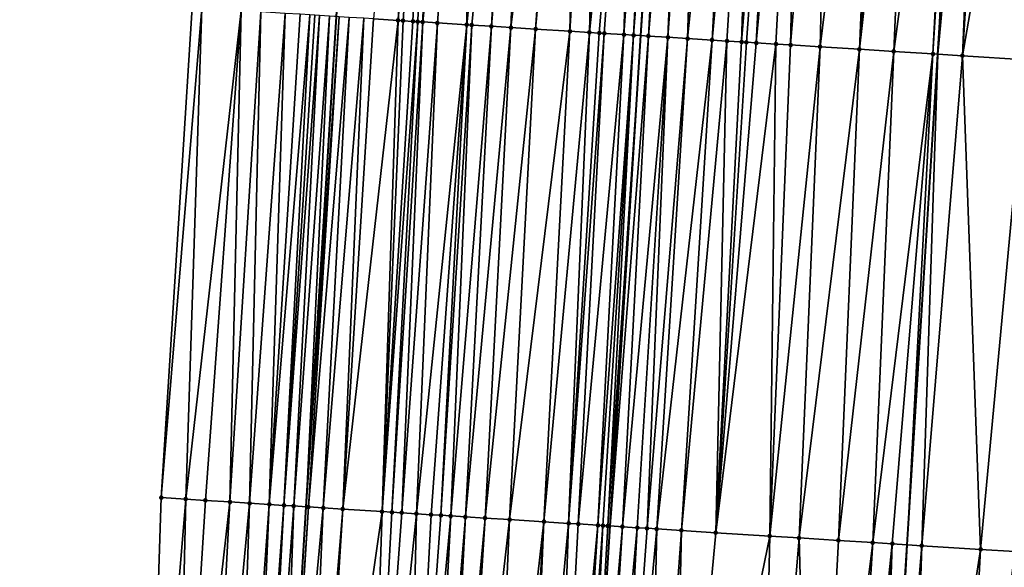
# Model space of a CAD drawing. Header units: feet. Extents: x 2004186 to 2014793, y 836912 to 864902.
# Tile 271 of 656: x 2010684 to 2010724, y 845281 to 845303. Entities that reach past the tile are written whole.
import ezdxf

# ---------------------------------------------------------------- set-up
doc = ezdxf.new("R2010")
doc.units = ezdxf.units.FT
doc.header["$LTSCALE"] = 100
doc.header["$MEASUREMENT"] = 0
for name, color, linetype, lineweight in [('EP_Travel Lane', 5, 'Continuous', 40), ('GPL_Skip Line', 2, 'Continuous', 40), ('Road Shots', 4, 'Continuous', 200), ('Road X-Section', 30, 'Continuous', 13)]:
    doc.layers.add(name, color=color, linetype=linetype, lineweight=lineweight)
doc.layers.add('I-77 SB_MM21-27-Surface-Border', color=7, linetype='Continuous')
doc.layers.add('I-77 SB_MM21-27-Surface-TIN', color=7, linetype='Continuous')

msp = doc.modelspace()

# ---------------------------------------------------------------- linework, layer by layer
at = {"layer": 'EP_Travel Lane'}
msp.add_polyline3d([(2010688.721868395, 845163.5837760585, 420.1983156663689), (2010689.938995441, 845183.5414340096, 420.4285566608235), (2010691.156067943, 845203.498197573, 420.6407721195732), (2010692.373227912, 845223.4563953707, 420.8531145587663), (2010693.590517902, 845243.4167251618, 421.0468504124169), (2010694.807854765, 845263.3778235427, 421.2321663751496), (2010696.025411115, 845283.33947389, 421.4553354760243), (2010697.255773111, 845303.2830267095, 421.6589744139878), (2010698.501887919, 845323.2432744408, 421.886820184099), (2010699.747918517, 845343.2021733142, 422.1327576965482), (2010700.994011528, 845363.1620719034, 422.3334524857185), (2010702.240117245, 845383.1221740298, 422.5148224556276), (2010703.486214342, 845403.0821380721, 422.7108676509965), (2010704.732303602, 845423.0419765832, 422.882726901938), (2010705.978141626, 845443.0012234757, 423.0616602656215), (2010707.213930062, 845462.898351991, 423.2089767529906), (2010708.433583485, 845482.8447857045, 423.331041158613), (2010709.603864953, 845502.7657125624, 423.4429845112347)], dxfattribs=at)
at = {"layer": 'GPL_Skip Line'}
for points in [[(2010700.874572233, 845162.8144267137, 420.4101064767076), (2010702.126642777, 845182.769965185, 420.6362082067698), (2010703.378671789, 845202.7248416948, 420.8486498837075), (2010704.630773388, 845222.6808751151, 421.0531259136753), (2010705.883025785, 845242.6393119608, 421.2546592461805), (2010707.135319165, 845262.5984019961, 421.4004640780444), (2010708.387606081, 845282.5580627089, 421.5839917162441), (2010709.636509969, 845302.509108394, 421.7978473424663), (2010710.882992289, 845322.4694673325, 421.9656822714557), (2010712.129395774, 845342.4285638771, 422.1851182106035), (2010713.375845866, 845362.388406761, 422.3873002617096), (2010714.622298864, 845382.3482961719, 422.5859300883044), (2010715.868755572, 845402.3082449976, 422.7810441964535), (2010717.115184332, 845422.267746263, 422.9829401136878), (2010718.361710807, 845442.2274427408, 423.1604743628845), (2010719.610120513, 845462.1555081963, 423.320929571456), (2010720.8504467, 845482.1082827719, 423.452665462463), (2010722.03700371, 845502.0505677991, 423.5822297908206)], [(2010712.907572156, 845162.0530814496, 420.5808759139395), (2010714.167060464, 845182.0081641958, 420.8089347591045), (2010715.426537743, 845201.9630721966, 420.9959033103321), (2010716.686061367, 845221.918714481, 421.189649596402), (2010717.945758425, 845241.877104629, 421.3686069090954), (2010719.205474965, 845261.8358034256, 421.4966212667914), (2010720.465097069, 845281.7946909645, 421.7053708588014), (2010721.718266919, 845301.754308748, 421.8628080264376), (2010722.964630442, 845321.7147774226, 421.998190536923), (2010724.210918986, 845341.6740452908, 422.1988939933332), (2010725.457265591, 845361.634243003, 422.364738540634), (2010726.703593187, 845381.5941362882, 422.5644940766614), (2010727.949923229, 845401.5540687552, 422.7620795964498), (2010729.196212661, 845421.5133508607, 422.9865330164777), (2010730.442296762, 845441.4733415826, 423.1701646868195), (2010731.66341167, 845461.433952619, 423.3477976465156), (2010732.852232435, 845481.396925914, 423.5040927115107), (2010734.017537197, 845501.3618563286, 423.6647231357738)]]:
    msp.add_polyline3d(points, dxfattribs=at)
at = {"layer": 'I-77 SB_MM21-27-Surface-Border', "color": 3, "linetype": 'ByBlock', "lineweight": -2}
msp.add_polyline3d([(2010684.364728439, 845163.8603183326, 420.0579026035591), (2010685.025423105, 845183.8534304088, 420.2544708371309), (2010687.083227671, 845203.7566149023, 420.4934217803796), (2010687.943531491, 845223.7372291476, 420.7196682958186), (2010688.20515276, 845243.7576328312, 420.9128586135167), (2010689.464856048, 845263.7161216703, 421.0998648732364), (2010690.125708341, 845283.7134168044, 421.2920582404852), (2010691.377490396, 845303.6509596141, 421.5138194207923), (2010692.224658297, 845323.6367865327, 421.7147467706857), (2010693.470940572, 845343.5959540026, 421.9366347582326), (2010694.717274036, 845363.5559412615, 422.1339652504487), (2010695.963619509, 845383.5161208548, 422.3126115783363), (2010697.609173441, 845403.4511477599, 422.5087081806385), (2010699.254701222, 845423.385755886, 422.7114667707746), (2010700.700325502, 845443.3321453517, 422.8873310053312), (2010702.715359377, 845463.1689671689, 423.0533790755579), (2010704.302425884, 845483.090605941, 423.1922684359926), (2010705.464752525, 845503.0045661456, 423.2964426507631)], dxfattribs=at)
at = {"layer": 'I-77 SB_MM21-27-Surface-TIN', "color": 128, "linetype": 'ByBlock', "lineweight": -2}
for points in [[(2010700.608219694, 845323.1115232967, 421.9121490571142), (2010698.763042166, 845303.1887625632, 421.6832653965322), (2010699.761093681, 845303.1263672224, 421.6956540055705)], [(2010701.207052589, 845323.0741178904, 421.9136267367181), (2010700.608219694, 845323.1115232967, 421.9121490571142), (2010699.761093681, 845303.1263672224, 421.6956540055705)], [(2010701.207052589, 845323.0741178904, 421.9136267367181), (2010699.761093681, 845303.1263672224, 421.6956540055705), (2010699.9607049, 845303.1139028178, 421.6957132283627)], [(2010701.207052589, 845323.0741178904, 421.9136267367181), (2010699.9607049, 845303.1139028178, 421.6957132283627), (2010700.35992592, 845303.0889513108, 421.6995752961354)], [(2010701.207052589, 845323.0741178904, 421.9136267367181), (2010700.35992592, 845303.0889513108, 421.6995752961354), (2010700.559537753, 845303.0764967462, 421.6980116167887)], [(2010701.207052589, 845323.0741178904, 421.9136267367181), (2010700.559537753, 845303.0764967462, 421.6980116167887), (2010700.759147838, 845303.0640141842, 421.7010655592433)], [(2010702.803940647, 845322.974375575, 421.9169622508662), (2010701.207052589, 845323.0741178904, 421.9136267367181), (2010700.759147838, 845303.0640141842, 421.7010655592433)], [(2010702.803940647, 845322.974375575, 421.9169622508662), (2010700.759147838, 845303.0640141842, 421.7010655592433), (2010701.357980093, 845303.0265985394, 421.7049428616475)], [(2010702.803940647, 845322.974375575, 421.9169622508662), (2010701.357980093, 845303.0265985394, 421.7049428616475), (2010702.555645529, 845302.9517820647, 421.7102539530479)], [(2010704.600436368, 845322.8621119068, 421.9266769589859), (2010702.803940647, 845322.974375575, 421.9169622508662), (2010702.555645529, 845302.9517820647, 421.7102539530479)], [(2010704.600436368, 845322.8621119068, 421.9266769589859), (2010702.555645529, 845302.9517820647, 421.7102539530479), (2010702.755255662, 845302.939300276, 421.7131803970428)], [(2010704.600436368, 845322.8621119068, 421.9266769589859), (2010702.755255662, 845302.939300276, 421.7131803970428), (2010703.553699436, 845302.8894250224, 421.716325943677)], [(2010705.199268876, 845322.8247003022, 421.9288445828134), (2010704.600436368, 845322.8621119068, 421.9266769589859), (2010703.553699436, 845302.8894250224, 421.716325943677)], [(2010705.199268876, 845322.8247003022, 421.9288445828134), (2010703.553699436, 845302.8894250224, 421.716325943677), (2010704.352141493, 845302.8395222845, 421.7240044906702)], [(2010706.796152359, 845322.7248847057, 421.9403372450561), (2010705.199268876, 845322.8247003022, 421.9288445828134), (2010704.352141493, 845302.8395222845, 421.7240044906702)], [(2010706.796152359, 845322.7248847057, 421.9403372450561), (2010704.352141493, 845302.8395222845, 421.7240044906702), (2010705.350190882, 845302.7770928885, 421.7420098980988)], [(2010707.19537468, 845322.6999540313, 421.9406251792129), (2010706.796152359, 845322.7248847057, 421.9403372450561), (2010705.350190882, 845302.7770928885, 421.7420098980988)], [(2010707.19537468, 845322.6999540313, 421.9406251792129), (2010705.350190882, 845302.7770928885, 421.7420098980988), (2010706.747464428, 845302.6897622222, 421.7555917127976)], [(2010707.99381582, 845322.6500366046, 421.9474432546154), (2010707.19537468, 845322.6999540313, 421.9406251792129), (2010706.747464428, 845302.6897622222, 421.7555917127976)], [(2010707.99381582, 845322.6500366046, 421.9474432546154), (2010706.747464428, 845302.6897622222, 421.7555917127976), (2010707.545904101, 845302.6398213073, 421.7695669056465)], [(2010709.590691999, 845322.550104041, 421.9719558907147), (2010707.99381582, 845322.6500366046, 421.9474432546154), (2010707.545904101, 845302.6398213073, 421.7695669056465)], [(2010709.590691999, 845322.550104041, 421.9719558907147), (2010707.545904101, 845302.6398213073, 421.7695669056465), (2010707.945125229, 845302.6148715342, 421.7731429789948)], [(2010709.590691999, 845322.550104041, 421.9719558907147), (2010707.945125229, 845302.6148715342, 421.7731429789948), (2010708.14473481, 845302.6023808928, 421.7775294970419)], [(2010709.590691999, 845322.550104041, 421.9719558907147), (2010708.14473481, 845302.6023808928, 421.7775294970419), (2010708.943177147, 845302.5524826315, 421.7844697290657)], [(2010710.189531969, 845322.5128119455, 421.9608205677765), (2010709.590691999, 845322.550104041, 421.9719558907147), (2010708.943177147, 845302.5524826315, 421.7844697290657)], [(2010710.38914383, 845322.5003578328, 421.959715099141), (2010710.189531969, 845322.5128119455, 421.9608205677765), (2010708.943177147, 845302.5524826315, 421.7844697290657)], [(2010710.38914383, 845322.5003578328, 421.959715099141), (2010708.943177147, 845302.5524826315, 421.7844697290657), (2010709.342396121, 845302.5274983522, 421.7937370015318)], [(2010710.38914383, 845322.5003578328, 421.959715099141), (2010709.342396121, 845302.5274983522, 421.7937370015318), (2010710.882992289, 845322.4694673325, 421.9656822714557)], [(2010709.342396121, 845302.5274983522, 421.7937370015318), (2010709.636509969, 845302.509108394, 421.7978473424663), (2010710.882992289, 845322.4694673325, 421.9656822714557)], [(2010710.987973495, 845322.4629006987, 421.966950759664), (2010710.882992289, 845322.4694673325, 421.9656822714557), (2010709.636509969, 845302.509108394, 421.7978473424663)], [(2010710.987973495, 845322.4629006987, 421.966950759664), (2010709.636509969, 845302.509108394, 421.7978473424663), (2010709.941226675, 845302.4900554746, 421.8021058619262)], [(2010711.586801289, 845322.4254136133, 421.9775203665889), (2010710.987973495, 845322.4629006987, 421.966950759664), (2010709.941226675, 845302.4900554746, 421.8021058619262)], [(2010711.586801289, 845322.4254136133, 421.9775203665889), (2010709.941226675, 845302.4900554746, 421.8021058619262), (2010710.739669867, 845302.4401709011, 421.8067885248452)], [(2010712.185634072, 845322.3880064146, 421.9791975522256), (2010711.586801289, 845322.4254136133, 421.9775203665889), (2010710.739669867, 845302.4401709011, 421.8067885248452)], [(2010712.185634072, 845322.3880064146, 421.9791975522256), (2010710.739669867, 845302.4401709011, 421.8067885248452), (2010711.538115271, 845302.3903217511, 421.8056287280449)], [(2010713.582915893, 845322.3008082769, 421.9736130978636), (2010712.185634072, 845322.3880064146, 421.9791975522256), (2010711.538115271, 845302.3903217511, 421.8056287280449)], [(2010713.582915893, 845322.3008082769, 421.9736130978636), (2010711.538115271, 845302.3903217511, 421.8056287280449), (2010712.536170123, 845302.3279798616, 421.8092015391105)], [(2010714.381360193, 845322.2509414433, 421.9747995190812), (2010713.582915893, 845322.3008082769, 421.9736130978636), (2010712.536170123, 845302.3279798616, 421.8092015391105)], [(2010714.381360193, 845322.2509414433, 421.9747995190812), (2010712.536170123, 845302.3279798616, 421.8092015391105), (2010713.135002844, 845302.2905716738, 421.8118489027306)], [(2010714.381360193, 845322.2509414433, 421.9747995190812), (2010713.135002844, 845302.2905716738, 421.8118489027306), (2010713.733836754, 845302.2531825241, 421.811356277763)], [(2010715.379413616, 845322.188576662, 421.9797598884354), (2010714.381360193, 845322.2509414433, 421.9747995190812), (2010713.733836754, 845302.2531825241, 421.811356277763)], [(2010715.379413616, 845322.188576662, 421.9797598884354), (2010713.733836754, 845302.2531825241, 421.811356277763), (2010713.933446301, 845302.2406913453, 421.8158314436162)], [(2010715.379413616, 845322.188576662, 421.9797598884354), (2010713.933446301, 845302.2406913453, 421.8158314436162), (2010714.332668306, 845302.2157556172, 421.8170910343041)], [(2010716.177855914, 845322.1386777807, 421.984513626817), (2010715.379413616, 845322.188576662, 421.9797598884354), (2010714.332668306, 845302.2157556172, 421.8170910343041)], [(2010716.177855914, 845322.1386777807, 421.984513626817), (2010714.332668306, 845302.2157556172, 421.8170910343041), (2010715.131109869, 845302.1658449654, 421.8260748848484)], [(2010716.177855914, 845322.1386777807, 421.984513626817), (2010715.131109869, 845302.1658449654, 421.8260748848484), (2010715.729942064, 845302.1284283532, 421.8301117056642)], [(2010717.375522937, 845322.0638867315, 421.9852690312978), (2010716.177855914, 845322.1386777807, 421.984513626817), (2010715.729942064, 845302.1284283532, 421.8301117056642)], [(2010717.375522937, 845322.0638867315, 421.9852690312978), (2010715.729942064, 845302.1284283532, 421.8301117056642), (2010716.927607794, 845302.0536165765, 421.8346480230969)], [(2010719.37163569, 845321.9392517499, 421.9846616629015), (2010717.375522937, 845322.0638867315, 421.9852690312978), (2010716.927607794, 845302.0536165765, 421.8346480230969)], [(2010719.37163569, 845321.9392517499, 421.9846616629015), (2010716.927607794, 845302.0536165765, 421.8346480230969), (2010718.524493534, 845301.9538371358, 421.8457111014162)], [(2010720.170077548, 845321.8893458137, 421.9902007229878), (2010719.37163569, 845321.9392517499, 421.9846616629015), (2010718.524493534, 845301.9538371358, 421.8457111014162)], [(2010720.76890873, 845321.8519129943, 421.9947298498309), (2010720.170077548, 845321.8893458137, 421.9902007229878), (2010718.524493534, 845301.9538371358, 421.8457111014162)], [(2010720.76890873, 845321.8519129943, 421.9947298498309), (2010718.524493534, 845301.9538371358, 421.8457111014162), (2010719.921766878, 845301.8665032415, 421.859825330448)], [(2010722.565406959, 845321.7396894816, 421.9999747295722), (2010720.76890873, 845321.8519129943, 421.9947298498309), (2010719.921766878, 845301.8665032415, 421.859825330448)], [(2010722.565406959, 845321.7396894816, 421.9999747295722), (2010719.921766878, 845301.8665032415, 421.859825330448), (2010721.51865532, 845301.7667670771, 421.8637507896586)], [(2010722.765019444, 845321.7272453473, 421.9977585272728), (2010722.565406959, 845321.7396894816, 421.9999747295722), (2010721.51865532, 845301.7667670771, 421.8637507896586)], [(2010722.765019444, 845321.7272453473, 421.9977585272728), (2010721.51865532, 845301.7667670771, 421.8637507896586), (2010721.718266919, 845301.754308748, 421.8628080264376)], [(2010722.765019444, 845321.7272453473, 421.9977585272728), (2010721.718266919, 845301.754308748, 421.8628080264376), (2010722.964630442, 845321.7147774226, 421.998190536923)], [(2010723.363854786, 845321.689879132, 421.9948737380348), (2010722.964630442, 845321.7147774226, 421.998190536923), (2010721.718266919, 845301.754308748, 421.8628080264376)], [(2010723.563464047, 845321.6773833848, 421.9984027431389), (2010723.363854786, 845321.689879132, 421.9948737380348), (2010721.718266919, 845301.754308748, 421.8628080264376)], [(2010723.563464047, 845321.6773833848, 421.9984027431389), (2010721.718266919, 845301.754308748, 421.8628080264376), (2010722.716324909, 845301.6920171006, 421.8580942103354)], [(2010723.962686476, 845321.6524544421, 421.9984979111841), (2010723.563464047, 845321.6773833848, 421.9984027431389), (2010722.716324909, 845301.6920171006, 421.8580942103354)], [(2010726.158414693, 845321.5154230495, 421.9903621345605), (2010723.962686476, 845321.6524544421, 421.9984979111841), (2010722.716324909, 845301.6920171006, 421.8580942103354)], [(2010726.158414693, 845321.5154230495, 421.9903621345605), (2010722.716324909, 845301.6920171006, 421.8580942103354), (2010725.311278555, 845301.5301048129, 421.8382522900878)], [(2010691.776708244, 845303.6259572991, 421.5260613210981), (2010691.377490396, 845303.6509596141, 421.5138194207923), (2010690.125708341, 845283.7134168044, 421.2920582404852)], [(2010691.776708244, 845303.6259572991, 421.5260613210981), (2010690.125708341, 845283.7134168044, 421.2920582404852), (2010691.123705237, 845283.6501532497, 421.3203915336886)], [(2010693.373584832, 845303.5260312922, 421.5612979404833), (2010691.776708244, 845303.6259572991, 421.5260613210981), (2010691.123705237, 845283.6501532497, 421.3203915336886)], [(2010693.373584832, 845303.5260312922, 421.5612979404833), (2010691.123705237, 845283.6501532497, 421.3203915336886), (2010691.922107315, 845283.5996146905, 421.3358394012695)], [(2010693.373584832, 845303.5260312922, 421.5612979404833), (2010691.922107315, 845283.5996146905, 421.3358394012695), (2010692.92010452, 845283.5363560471, 421.3636822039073)], [(2010694.172022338, 845303.4760556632, 421.5809986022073), (2010693.373584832, 845303.5260312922, 421.5612979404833), (2010692.92010452, 845283.5363560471, 421.3636822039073)], [(2010694.172022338, 845303.4760556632, 421.5809986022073), (2010692.92010452, 845283.5363560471, 421.3636822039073), (2010693.71849931, 845283.4857019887, 421.3906644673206)], [(2010695.17007149, 845303.4136224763, 421.5996292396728), (2010694.172022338, 845303.4760556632, 421.5809986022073), (2010693.71849931, 845283.4857019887, 421.3906644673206)], [(2010695.17007149, 845303.4136224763, 421.5996292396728), (2010693.71849931, 845283.4857019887, 421.3906644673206), (2010694.516890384, 845283.4349890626, 421.4235255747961)], [(2010695.768896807, 845303.3760957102, 421.6218339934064), (2010695.17007149, 845303.4136224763, 421.5996292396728), (2010694.516890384, 845283.4349890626, 421.4235255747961)], [(2010696.168112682, 845303.3510617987, 421.6392871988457), (2010695.768896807, 845303.3760957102, 421.6218339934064), (2010694.516890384, 845283.4349890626, 421.4235255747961)], [(2010696.168112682, 845303.3510617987, 421.6392871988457), (2010694.516890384, 845283.4349890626, 421.4235255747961), (2010695.115687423, 845283.3970135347, 421.4422627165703)], [(2010696.36772151, 845303.3385591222, 421.6456587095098), (2010696.168112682, 845303.3510617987, 421.6392871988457), (2010695.115687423, 845283.3970135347, 421.4422627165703)], [(2010696.567331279, 845303.326071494, 421.6495482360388), (2010696.36772151, 845303.3385591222, 421.6456587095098), (2010695.115687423, 845283.3970135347, 421.4422627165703)], [(2010696.567331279, 845303.326071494, 421.6495482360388), (2010695.115687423, 845283.3970135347, 421.4422627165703), (2010695.514888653, 845283.3717472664, 421.4496859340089)], [(2010696.966552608, 845303.3011249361, 421.6525940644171), (2010696.567331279, 845303.326071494, 421.6495482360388), (2010695.514888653, 845283.3717472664, 421.4496859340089)], [(2010696.966552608, 845303.3011249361, 421.6525940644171), (2010695.514888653, 845283.3717472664, 421.4496859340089), (2010696.025411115, 845283.33947389, 421.4553354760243)], [(2010696.966552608, 845303.3011249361, 421.6525940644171), (2010696.025411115, 845283.33947389, 421.4553354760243), (2010697.255773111, 845303.2830267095, 421.6589744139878)], [(2010697.365771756, 845303.2761434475, 421.6614010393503), (2010697.255773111, 845303.2830267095, 421.6589744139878), (2010696.025411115, 845283.33947389, 421.4553354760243)], [(2010697.365771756, 845303.2761434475, 421.6614010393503), (2010696.025411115, 845283.33947389, 421.4553354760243), (2010696.113693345, 845283.333893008, 421.456312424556)], [(2010697.764989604, 845303.2511411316, 421.6736430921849), (2010697.365771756, 845303.2761434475, 421.6614010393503), (2010696.113693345, 845283.333893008, 421.456312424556)], [(2010697.764989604, 845303.2511411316, 421.6736430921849), (2010696.113693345, 845283.333893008, 421.456312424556), (2010696.712493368, 845283.2959647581, 421.470328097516)], [(2010698.36382104, 845303.2137123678, 421.67968414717), (2010697.764989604, 845303.2511411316, 421.6736430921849), (2010696.712493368, 845283.2959647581, 421.470328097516)], [(2010698.36382104, 845303.2137123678, 421.67968414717), (2010696.712493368, 845283.2959647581, 421.470328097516), (2010697.510896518, 845283.2454431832, 421.4840798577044)], [(2010698.763042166, 845303.1887625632, 421.6832653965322), (2010698.36382104, 845303.2137123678, 421.67968414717), (2010697.510896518, 845283.2454431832, 421.4840798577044)], [(2010699.761093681, 845303.1263672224, 421.6956540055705), (2010698.763042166, 845303.1887625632, 421.6832653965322), (2010697.510896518, 845283.2454431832, 421.4840798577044)], [(2010699.761093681, 845303.1263672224, 421.6956540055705), (2010697.510896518, 845283.2454431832, 421.4840798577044), (2010699.107712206, 845283.1445488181, 421.4967248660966)], [(2010699.9607049, 845303.1139028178, 421.6957132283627), (2010699.761093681, 845303.1263672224, 421.6956540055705), (2010699.107712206, 845283.1445488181, 421.4967248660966)], [(2010700.35992592, 845303.0889513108, 421.6995752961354), (2010699.9607049, 845303.1139028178, 421.6957132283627), (2010699.107712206, 845283.1445488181, 421.4967248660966)], [(2010700.559537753, 845303.0764967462, 421.6980116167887), (2010700.35992592, 845303.0889513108, 421.6995752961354), (2010699.107712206, 845283.1445488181, 421.4967248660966)], [(2010700.559537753, 845303.0764967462, 421.6980116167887), (2010699.107712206, 845283.1445488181, 421.4967248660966), (2010699.50691619, 845283.119326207, 421.4997882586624)], [(2010700.759147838, 845303.0640141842, 421.7010655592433), (2010700.559537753, 845303.0764967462, 421.6980116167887), (2010699.50691619, 845283.119326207, 421.4997882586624)], [(2010700.759147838, 845303.0640141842, 421.7010655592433), (2010699.50691619, 845283.119326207, 421.4997882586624), (2010699.906118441, 845283.0940761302, 421.505594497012)], [(2010701.357980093, 845303.0265985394, 421.7049428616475), (2010700.759147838, 845303.0640141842, 421.7010655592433), (2010699.906118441, 845283.0940761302, 421.505594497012)], [(2010701.357980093, 845303.0265985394, 421.7049428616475), (2010699.906118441, 845283.0940761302, 421.505594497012), (2010700.504924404, 845283.0562420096, 421.5102099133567)], [(2010702.555645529, 845302.9517820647, 421.7102539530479), (2010701.357980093, 845303.0265985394, 421.7049428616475), (2010700.504924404, 845283.0562420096, 421.5102099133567)], [(2010702.555645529, 845302.9517820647, 421.7102539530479), (2010700.504924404, 845283.0562420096, 421.5102099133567), (2010701.103730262, 845283.0184062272, 421.5149912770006)], [(2010702.555645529, 845302.9517820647, 421.7102539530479), (2010701.103730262, 845283.0184062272, 421.5149912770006), (2010701.502933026, 845282.9931642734, 421.5199863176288)], [(2010702.755255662, 845302.939300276, 421.7131803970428), (2010702.555645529, 845302.9517820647, 421.7102539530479), (2010701.502933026, 845282.9931642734, 421.5199863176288)], [(2010702.755255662, 845302.939300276, 421.7131803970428), (2010701.502933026, 845282.9931642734, 421.5199863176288), (2010701.902137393, 845282.9679477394, 421.5224428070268)], [(2010703.553699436, 845302.8894250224, 421.716325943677), (2010702.755255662, 845302.939300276, 421.7131803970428), (2010701.902137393, 845282.9679477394, 421.5224428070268)], [(2010703.553699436, 845302.8894250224, 421.716325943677), (2010701.902137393, 845282.9679477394, 421.5224428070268), (2010702.500942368, 845282.9300979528, 421.5286227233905)], [(2010704.352141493, 845302.8395222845, 421.7240044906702), (2010703.553699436, 845302.8894250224, 421.716325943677), (2010702.500942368, 845282.9300979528, 421.5286227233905)], [(2010704.352141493, 845302.8395222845, 421.7240044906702), (2010702.500942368, 845282.9300979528, 421.5286227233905), (2010703.299349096, 845282.8796330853, 421.5367113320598)], [(2010705.350190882, 845302.7770928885, 421.7420098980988), (2010704.352141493, 845302.8395222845, 421.7240044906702), (2010703.299349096, 845282.8796330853, 421.5367113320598)], [(2010705.350190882, 845302.7770928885, 421.7420098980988), (2010703.299349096, 845282.8796330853, 421.5367113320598), (2010704.297354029, 845282.8164969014, 421.5523246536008)], [(2010706.747464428, 845302.6897622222, 421.7555917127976), (2010705.350190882, 845302.7770928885, 421.7420098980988), (2010704.297354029, 845282.8164969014, 421.5523246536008)], [(2010706.747464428, 845302.6897622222, 421.7555917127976), (2010704.297354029, 845282.8164969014, 421.5523246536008), (2010705.694564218, 845282.7281582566, 421.5689890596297)], [(2010707.545904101, 845302.6398213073, 421.7695669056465), (2010706.747464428, 845302.6897622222, 421.7555917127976), (2010705.694564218, 845282.7281582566, 421.5689890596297)], [(2010707.545904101, 845302.6398213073, 421.7695669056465), (2010705.694564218, 845282.7281582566, 421.5689890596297), (2010706.692567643, 845282.66499817, 421.5869894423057)], [(2010707.945125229, 845302.6148715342, 421.7731429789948), (2010707.545904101, 845302.6398213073, 421.7695669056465), (2010706.692567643, 845282.66499817, 421.5869894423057)], [(2010708.14473481, 845302.6023808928, 421.7775294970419), (2010707.945125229, 845302.6148715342, 421.7731429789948), (2010706.692567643, 845282.66499817, 421.5869894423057)], [(2010708.14473481, 845302.6023808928, 421.7775294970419), (2010706.692567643, 845282.66499817, 421.5869894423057), (2010707.091772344, 845282.6397869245, 421.5889177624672)], [(2010708.943177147, 845302.5524826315, 421.7844697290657), (2010708.14473481, 845302.6023808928, 421.7775294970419), (2010707.091772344, 845282.6397869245, 421.5889177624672)], [(2010708.943177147, 845302.5524826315, 421.7844697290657), (2010707.091772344, 845282.6397869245, 421.5889177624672), (2010707.890188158, 845282.5894660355, 421.5826279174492)], [(2010709.342396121, 845302.5274983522, 421.7937370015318), (2010708.943177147, 845302.5524826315, 421.7844697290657), (2010707.890188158, 845282.5894660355, 421.5826279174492)], [(2010709.342396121, 845302.5274983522, 421.7937370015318), (2010707.890188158, 845282.5894660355, 421.5826279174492), (2010708.089792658, 845282.5768944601, 421.5801919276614)], [(2010709.342396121, 845302.5274983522, 421.7937370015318), (2010708.089792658, 845282.5768944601, 421.5801919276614), (2010708.289395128, 845282.5642907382, 421.5809662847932)], [(2010709.342396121, 845302.5274983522, 421.7937370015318), (2010708.289395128, 845282.5642907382, 421.5809662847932), (2010709.636509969, 845302.509108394, 421.7978473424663)], [(2010708.289395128, 845282.5642907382, 421.5809662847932), (2010708.387606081, 845282.5580627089, 421.5839917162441), (2010709.636509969, 845302.509108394, 421.7978473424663)], [(2010709.941226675, 845302.4900554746, 421.8021058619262), (2010709.636509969, 845302.509108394, 421.7978473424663), (2010708.387606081, 845282.5580627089, 421.5839917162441)], [(2010709.941226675, 845302.4900554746, 421.8021058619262), (2010708.387606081, 845282.5580627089, 421.5839917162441), (2010708.888192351, 845282.5263181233, 421.5994124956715)], [(2010710.739669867, 845302.4401709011, 421.8067885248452), (2010709.941226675, 845302.4900554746, 421.8021058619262), (2010708.888192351, 845282.5263181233, 421.5994124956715)], [(2010710.739669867, 845302.4401709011, 421.8067885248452), (2010708.888192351, 845282.5263181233, 421.5994124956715), (2010709.486993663, 845282.4884102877, 421.6113895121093)], [(2010710.739669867, 845302.4401709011, 421.8067885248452), (2010709.486993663, 845282.4884102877, 421.6113895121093), (2010709.886197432, 845282.4631842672, 421.6147933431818)], [(2010711.538115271, 845302.3903217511, 421.8056287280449), (2010710.739669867, 845302.4401709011, 421.8067885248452), (2010709.886197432, 845282.4631842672, 421.6147933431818)], [(2010711.538115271, 845302.3903217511, 421.8056287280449), (2010709.886197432, 845282.4631842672, 421.6147933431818), (2010710.285401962, 845282.4379703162, 421.6169918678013)], [(2010712.536170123, 845302.3279798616, 421.8092015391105), (2010711.538115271, 845302.3903217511, 421.8056287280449), (2010710.285401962, 845282.4379703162, 421.6169918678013)], [(2010712.536170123, 845302.3279798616, 421.8092015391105), (2010710.285401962, 845282.4379703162, 421.6169918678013), (2010711.28341257, 845282.37492406, 421.6236245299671)], [(2010713.135002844, 845302.2905716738, 421.8118489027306), (2010712.536170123, 845302.3279798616, 421.8092015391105), (2010711.28341257, 845282.37492406, 421.6236245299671)], [(2010713.135002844, 845302.2905716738, 421.8118489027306), (2010711.28341257, 845282.37492406, 421.6236245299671), (2010712.680624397, 845282.2866113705, 421.6376968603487)], [(2010713.733836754, 845302.2531825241, 421.811356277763), (2010713.135002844, 845302.2905716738, 421.8118489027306), (2010712.680624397, 845282.2866113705, 421.6376968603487)], [(2010713.933446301, 845302.2406913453, 421.8158314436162), (2010713.733836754, 845302.2531825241, 421.811356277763), (2010712.680624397, 845282.2866113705, 421.6376968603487)], [(2010714.332668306, 845302.2157556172, 421.8170910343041), (2010713.933446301, 845302.2406913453, 421.8158314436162), (2010712.680624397, 845282.2866113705, 421.6376968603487)], [(2010715.131109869, 845302.1658449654, 421.8260748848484), (2010714.332668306, 845302.2157556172, 421.8170910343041), (2010712.680624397, 845282.2866113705, 421.6376968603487)], [(2010715.131109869, 845302.1658449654, 421.8260748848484), (2010712.680624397, 845282.2866113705, 421.6376968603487), (2010714.87624441, 845282.1478569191, 421.6575504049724)], [(2010715.729942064, 845302.1284283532, 421.8301117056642), (2010715.131109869, 845302.1658449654, 421.8260748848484), (2010714.87624441, 845282.1478569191, 421.6575504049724)], [(2010716.927607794, 845302.0536165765, 421.8346480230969), (2010715.729942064, 845302.1284283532, 421.8301117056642), (2010714.87624441, 845282.1478569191, 421.6575504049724)], [(2010716.927607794, 845302.0536165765, 421.8346480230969), (2010714.87624441, 845282.1478569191, 421.6575504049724), (2010716.073855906, 845282.0721818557, 421.6674625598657)], [(2010718.524493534, 845301.9538371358, 421.8457111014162), (2010716.927607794, 845302.0536165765, 421.8346480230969), (2010716.073855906, 845282.0721818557, 421.6674625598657)], [(2010718.524493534, 845301.9538371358, 421.8457111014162), (2010716.073855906, 845282.0721818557, 421.6674625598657), (2010717.670667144, 845281.9712169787, 421.6871492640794)], [(2010719.921766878, 845301.8665032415, 421.859825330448), (2010718.524493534, 845301.9538371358, 421.8457111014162), (2010717.670667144, 845281.9712169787, 421.6871492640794)], [(2010719.921766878, 845301.8665032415, 421.859825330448), (2010717.670667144, 845281.9712169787, 421.6871492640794), (2010719.067876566, 845281.882866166, 421.7050287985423)], [(2010721.51865532, 845301.7667670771, 421.8637507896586), (2010719.921766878, 845301.8665032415, 421.859825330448), (2010719.067876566, 845281.882866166, 421.7050287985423)], [(2010721.51865532, 845301.7667670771, 421.8637507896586), (2010719.067876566, 845281.882866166, 421.7050287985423), (2010719.866285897, 845281.8324425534, 421.7089974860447)], [(2010721.51865532, 845301.7667670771, 421.8637507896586), (2010719.866285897, 845281.8324425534, 421.7089974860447), (2010720.465097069, 845281.7946909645, 421.7053708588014)], [(2010721.51865532, 845301.7667670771, 421.8637507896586), (2010720.465097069, 845281.7946909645, 421.7053708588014), (2010721.718266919, 845301.754308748, 421.8628080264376)], [(2010721.06390824, 845281.7569393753, 421.7017442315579), (2010721.718266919, 845301.754308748, 421.8628080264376), (2010720.465097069, 845281.7946909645, 421.7053708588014)], [(2010722.716324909, 845301.6920171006, 421.8580942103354), (2010721.718266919, 845301.754308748, 421.8628080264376), (2010721.06390824, 845281.7569393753, 421.7017442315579)], [(2010722.716324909, 845301.6920171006, 421.8580942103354), (2010721.06390824, 845281.7569393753, 421.7017442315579), (2010723.459161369, 845281.6060668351, 421.6738741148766)], [(2010725.311278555, 845301.5301048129, 421.8382522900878), (2010722.716324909, 845301.6920171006, 421.8580942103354), (2010723.459161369, 845281.6060668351, 421.6738741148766)], [(2010725.311278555, 845301.5301048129, 421.8382522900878), (2010723.459161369, 845281.6060668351, 421.6738741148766), (2010724.856388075, 845281.5179899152, 421.6644012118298)], [(2010691.123705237, 845283.6501532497, 421.3203915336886), (2010690.125708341, 845283.7134168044, 421.2920582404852), (2010689.464856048, 845263.7161216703, 421.0998648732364)], [(2010691.123705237, 845283.6501532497, 421.3203915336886), (2010689.464856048, 845263.7161216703, 421.0998648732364), (2010690.662461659, 845263.6403533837, 421.1221532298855)], [(2010691.922107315, 845283.5996146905, 421.3358394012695), (2010691.123705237, 845283.6501532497, 421.3203915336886), (2010690.662461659, 845263.6403533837, 421.1221532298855)], [(2010692.92010452, 845283.5363560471, 421.3636822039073), (2010691.922107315, 845283.5996146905, 421.3358394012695), (2010690.662461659, 845263.6403533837, 421.1221532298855)], [(2010692.92010452, 845283.5363560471, 421.3636822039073), (2010690.662461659, 845263.6403533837, 421.1221532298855), (2010691.860062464, 845263.5645089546, 421.1539068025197)], [(2010693.71849931, 845283.4857019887, 421.3906644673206), (2010692.92010452, 845283.5363560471, 421.3636822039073), (2010691.860062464, 845263.5645089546, 421.1539068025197)], [(2010693.71849931, 845283.4857019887, 421.3906644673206), (2010691.860062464, 845263.5645089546, 421.1539068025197), (2010693.057661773, 845263.4886408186, 421.1886073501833)], [(2010694.516890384, 845283.4349890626, 421.4235255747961), (2010693.71849931, 845283.4857019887, 421.3906644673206), (2010693.057661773, 845263.4886408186, 421.1886073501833)], [(2010694.516890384, 845283.4349890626, 421.4235255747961), (2010693.057661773, 845263.4886408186, 421.1886073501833), (2010693.656458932, 845263.4506672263, 421.21087085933)], [(2010695.115687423, 845283.3970135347, 421.4422627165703), (2010694.516890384, 845283.4349890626, 421.4235255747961), (2010693.656458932, 845263.4506672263, 421.21087085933)], [(2010695.115687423, 845283.3970135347, 421.4422627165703), (2010693.656458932, 845263.4506672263, 421.21087085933), (2010694.055660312, 845263.4254033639, 421.2192658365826)], [(2010695.514888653, 845283.3717472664, 421.4496859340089), (2010695.115687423, 845283.3970135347, 421.4422627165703), (2010694.055660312, 845263.4254033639, 421.2192658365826)], [(2010695.514888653, 845283.3717472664, 421.4496859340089), (2010694.055660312, 845263.4254033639, 421.2192658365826), (2010694.807854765, 845263.3778235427, 421.2321663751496)], [(2010695.514888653, 845283.3717472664, 421.4496859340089), (2010694.807854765, 845263.3778235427, 421.2321663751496), (2010696.025411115, 845283.33947389, 421.4553354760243)], [(2010696.113693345, 845283.333893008, 421.456312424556), (2010696.025411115, 845283.33947389, 421.4553354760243), (2010694.807854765, 845263.3778235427, 421.2321663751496)], [(2010696.113693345, 845283.333893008, 421.456312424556), (2010694.807854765, 845263.3778235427, 421.2321663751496), (2010694.854064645, 845263.3749005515, 421.2329588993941)], [(2010696.712493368, 845283.2959647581, 421.470328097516), (2010696.113693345, 845283.333893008, 421.456312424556), (2010694.854064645, 845263.3749005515, 421.2329588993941)], [(2010696.712493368, 845283.2959647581, 421.470328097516), (2010694.854064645, 845263.3749005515, 421.2329588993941), (2010695.852065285, 845263.3116963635, 421.2594819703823)], [(2010697.510896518, 845283.2454431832, 421.4840798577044), (2010696.712493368, 845283.2959647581, 421.470328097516), (2010695.852065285, 845263.3116963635, 421.2594819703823)], [(2010697.510896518, 845283.2454431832, 421.4840798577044), (2010695.852065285, 845263.3116963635, 421.2594819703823), (2010696.251266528, 845263.286430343, 421.2681451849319)], [(2010699.107712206, 845283.1445488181, 421.4967248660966), (2010697.510896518, 845283.2454431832, 421.4840798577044), (2010696.251266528, 845263.286430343, 421.2681451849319)], [(2010699.107712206, 845283.1445488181, 421.4967248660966), (2010696.251266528, 845263.286430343, 421.2681451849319), (2010698.446885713, 845263.1476628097, 421.2914805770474)], [(2010699.50691619, 845283.119326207, 421.4997882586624), (2010699.107712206, 845283.1445488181, 421.4967248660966), (2010698.446885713, 845263.1476628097, 421.2914805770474)], [(2010699.906118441, 845283.0940761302, 421.505594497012), (2010699.50691619, 845283.119326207, 421.4997882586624), (2010698.446885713, 845263.1476628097, 421.2914805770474)], [(2010700.504924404, 845283.0562420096, 421.5102099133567), (2010699.906118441, 845283.0940761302, 421.505594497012), (2010698.446885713, 845263.1476628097, 421.2914805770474)], [(2010700.504924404, 845283.0562420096, 421.5102099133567), (2010698.446885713, 845263.1476628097, 421.2914805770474), (2010700.043699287, 845263.0467349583, 421.3091987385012)], [(2010701.103730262, 845283.0184062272, 421.5149912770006), (2010700.504924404, 845283.0562420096, 421.5102099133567), (2010700.043699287, 845263.0467349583, 421.3091987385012)], [(2010701.502933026, 845282.9931642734, 421.5199863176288), (2010701.103730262, 845283.0184062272, 421.5149912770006), (2010700.043699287, 845263.0467349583, 421.3091987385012)], [(2010701.902137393, 845282.9679477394, 421.5224428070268), (2010701.502933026, 845282.9931642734, 421.5199863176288), (2010700.043699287, 845263.0467349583, 421.3091987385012)], [(2010701.902137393, 845282.9679477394, 421.5224428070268), (2010700.043699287, 845263.0467349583, 421.3091987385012), (2010700.842106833, 845262.9962830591, 421.316562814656)], [(2010702.500942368, 845282.9300979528, 421.5286227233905), (2010701.902137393, 845282.9679477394, 421.5224428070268), (2010700.842106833, 845262.9962830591, 421.316562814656)], [(2010702.500942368, 845282.9300979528, 421.5286227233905), (2010700.842106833, 845262.9962830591, 421.316562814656), (2010701.440911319, 845262.9584255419, 421.3243971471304)], [(2010703.299349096, 845282.8796330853, 421.5367113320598), (2010702.500942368, 845282.9300979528, 421.5286227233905), (2010701.440911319, 845262.9584255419, 421.3243971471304)], [(2010703.299349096, 845282.8796330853, 421.5367113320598), (2010701.440911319, 845262.9584255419, 421.3243971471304), (2010702.039716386, 845262.9205772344, 421.3310866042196)], [(2010704.297354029, 845282.8164969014, 421.5523246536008), (2010703.299349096, 845282.8796330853, 421.5367113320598), (2010702.039716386, 845262.9205772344, 421.3310866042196)], [(2010704.297354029, 845282.8164969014, 421.5523246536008), (2010702.039716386, 845262.9205772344, 421.3310866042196), (2010703.436924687, 845262.8322087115, 421.3536324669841)], [(2010705.694564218, 845282.7281582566, 421.5689890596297), (2010704.297354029, 845282.8164969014, 421.5523246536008), (2010703.436924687, 845262.8322087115, 421.3536324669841)], [(2010705.694564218, 845282.7281582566, 421.5689890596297), (2010703.436924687, 845262.8322087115, 421.3536324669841), (2010704.434932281, 845262.7691147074, 421.3664587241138)], [(2010705.694564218, 845282.7281582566, 421.5689890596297), (2010704.434932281, 845262.7691147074, 421.3664587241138), (2010704.83413609, 845262.7438893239, 421.3700703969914)], [(2010706.692567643, 845282.66499817, 421.5869894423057), (2010705.694564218, 845282.7281582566, 421.5689890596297), (2010704.83413609, 845262.7438893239, 421.3700703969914)], [(2010706.692567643, 845282.66499817, 421.5869894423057), (2010704.83413609, 845262.7438893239, 421.3700703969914), (2010706.03174386, 845262.6681552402, 421.3881070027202)], [(2010707.091772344, 845282.6397869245, 421.5889177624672), (2010706.692567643, 845282.66499817, 421.5869894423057), (2010706.03174386, 845262.6681552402, 421.3881070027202)], [(2010707.890188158, 845282.5894660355, 421.5826279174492), (2010707.091772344, 845282.6397869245, 421.5889177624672), (2010706.03174386, 845262.6681552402, 421.3881070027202)], [(2010707.890188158, 845282.5894660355, 421.5826279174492), (2010706.03174386, 845262.6681552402, 421.3881070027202), (2010706.630550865, 845262.6303376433, 421.3909788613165)], [(2010708.089792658, 845282.5768944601, 421.5801919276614), (2010707.890188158, 845282.5894660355, 421.5826279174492), (2010706.630550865, 845262.6303376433, 421.3909788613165)], [(2010708.089792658, 845282.5768944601, 421.5801919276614), (2010706.630550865, 845262.6303376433, 421.3909788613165), (2010707.135319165, 845262.5984019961, 421.4004640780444)], [(2010708.289395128, 845282.5642907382, 421.5809662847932), (2010708.089792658, 845282.5768944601, 421.5801919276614), (2010707.135319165, 845262.5984019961, 421.4004640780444)], [(2010708.289395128, 845282.5642907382, 421.5809662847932), (2010707.135319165, 845262.5984019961, 421.4004640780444), (2010708.387606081, 845282.5580627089, 421.5839917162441)], [(2010708.888192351, 845282.5263181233, 421.5994124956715), (2010708.387606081, 845282.5580627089, 421.5839917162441), (2010707.135319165, 845262.5984019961, 421.4004640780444)], [(2010708.888192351, 845282.5263181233, 421.5994124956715), (2010707.135319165, 845262.5984019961, 421.4004640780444), (2010707.628555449, 845262.5671959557, 421.4097325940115)], [(2010709.486993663, 845282.4884102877, 421.6113895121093), (2010708.888192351, 845282.5263181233, 421.5994124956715), (2010707.628555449, 845262.5671959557, 421.4097325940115)], [(2010709.486993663, 845282.4884102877, 421.6113895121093), (2010707.628555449, 845262.5671959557, 421.4097325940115), (2010708.426961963, 845262.5167277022, 421.4191296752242)], [(2010709.886197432, 845282.4631842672, 421.6147933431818), (2010709.486993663, 845282.4884102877, 421.6113895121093), (2010708.426961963, 845262.5167277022, 421.4191296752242)], [(2010710.285401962, 845282.4379703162, 421.6169918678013), (2010709.886197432, 845282.4631842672, 421.6147933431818), (2010708.426961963, 845262.5167277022, 421.4191296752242)], [(2010710.285401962, 845282.4379703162, 421.6169918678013), (2010708.426961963, 845262.5167277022, 421.4191296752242), (2010709.824179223, 845262.4285011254, 421.4240303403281)], [(2010711.28341257, 845282.37492406, 421.6236245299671), (2010710.285401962, 845282.4379703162, 421.6169918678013), (2010709.824179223, 845262.4285011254, 421.4240303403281)], [(2010711.28341257, 845282.37492406, 421.6236245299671), (2010709.824179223, 845262.4285011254, 421.4240303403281), (2010710.822189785, 845262.3654541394, 421.431011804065)], [(2010712.680624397, 845282.2866113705, 421.6376968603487), (2010711.28341257, 845282.37492406, 421.6236245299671), (2010710.822189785, 845262.3654541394, 421.431011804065)], [(2010714.87624441, 845282.1478569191, 421.6575504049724), (2010712.680624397, 845282.2866113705, 421.6376968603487), (2010710.822189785, 845262.3654541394, 421.431011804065)], [(2010714.87624441, 845282.1478569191, 421.6575504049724), (2010710.822189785, 845262.3654541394, 421.431011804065), (2010714.415022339, 845262.1383983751, 421.4669120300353)], [(2010716.073855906, 845282.0721818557, 421.6674625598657), (2010714.87624441, 845282.1478569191, 421.6575504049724), (2010714.415022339, 845262.1383983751, 421.4669120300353)], [(2010716.073855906, 845282.0721818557, 421.6674625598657), (2010714.415022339, 845262.1383983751, 421.4669120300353), (2010716.610643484, 845261.9996618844, 421.4863885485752)], [(2010717.670667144, 845281.9712169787, 421.6871492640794), (2010716.073855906, 845282.0721818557, 421.6674625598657), (2010716.610643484, 845261.9996618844, 421.4863885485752)], [(2010719.067876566, 845281.882866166, 421.7050287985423), (2010717.670667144, 845281.9712169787, 421.6871492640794), (2010716.610643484, 845261.9996618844, 421.4863885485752)], [(2010719.067876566, 845281.882866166, 421.7050287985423), (2010716.610643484, 845261.9996618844, 421.4863885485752), (2010717.808253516, 845261.923963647, 421.499969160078)], [(2010719.866285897, 845281.8324425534, 421.7089974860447), (2010719.067876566, 845281.882866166, 421.7050287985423), (2010717.808253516, 845261.923963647, 421.499969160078)], [(2010719.866285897, 845281.8324425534, 421.7089974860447), (2010717.808253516, 845261.923963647, 421.499969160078), (2010718.606664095, 845261.8735597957, 421.5013604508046)], [(2010719.866285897, 845281.8324425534, 421.7089974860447), (2010718.606664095, 845261.8735597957, 421.5013604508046), (2010719.205474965, 845261.8358034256, 421.4966212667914)], [(2010719.866285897, 845281.8324425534, 421.7089974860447), (2010719.205474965, 845261.8358034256, 421.4966212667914), (2010720.465097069, 845281.7946909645, 421.7053708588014)], [(2010719.405078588, 845261.823217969, 421.495041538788), (2010720.465097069, 845281.7946909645, 421.7053708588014), (2010719.205474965, 845261.8358034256, 421.4966212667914)], [(2010721.06390824, 845281.7569393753, 421.7017442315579), (2010720.465097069, 845281.7946909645, 421.7053708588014), (2010719.405078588, 845261.823217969, 421.495041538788)], [(2010721.06390824, 845281.7569393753, 421.7017442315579), (2010719.405078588, 845261.823217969, 421.495041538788), (2010720.403098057, 845261.7603121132, 421.4844791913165)], [(2010723.459161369, 845281.6060668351, 421.6738741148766), (2010721.06390824, 845281.7569393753, 421.7017442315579), (2010720.403098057, 845261.7603121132, 421.4844791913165)], [(2010723.459161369, 845281.6060668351, 421.6738741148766), (2010720.403098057, 845261.7603121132, 421.4844791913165), (2010722.399138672, 845261.6345269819, 421.4600504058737)], [(2010724.856388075, 845281.5179899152, 421.6644012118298), (2010723.459161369, 845281.6060668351, 421.6738741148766), (2010722.399138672, 845261.6345269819, 421.4600504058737)], [(2010724.856388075, 845281.5179899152, 421.6644012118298), (2010722.399138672, 845261.6345269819, 421.4600504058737), (2010724.195570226, 845261.5212411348, 421.4479133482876)], [(2010725.854404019, 845281.4550282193, 421.6625892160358), (2010724.856388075, 845281.5179899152, 421.6644012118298), (2010724.195570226, 845261.5212411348, 421.4479133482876)], [(2010725.854404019, 845281.4550282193, 421.6625892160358), (2010724.195570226, 845261.5212411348, 421.4479133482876), (2010725.592795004, 845261.4331336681, 421.4380075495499)]]:
    msp.add_3dface(points, dxfattribs=at)
at = {"layer": 'Road Shots', "lineweight": 100}
for p in [(2010699.761093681, 845303.1263672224, 421.6956540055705), (2010699.9607049, 845303.1139028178, 421.6957132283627), (2010700.35992592, 845303.0889513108, 421.6995752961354), (2010700.559537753, 845303.0764967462, 421.6980116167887), (2010700.759147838, 845303.0640141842, 421.7010655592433), (2010701.357980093, 845303.0265985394, 421.7049428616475), (2010702.555645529, 845302.9517820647, 421.7102539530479), (2010702.755255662, 845302.939300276, 421.7131803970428), (2010703.553699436, 845302.8894250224, 421.716325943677), (2010704.352141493, 845302.8395222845, 421.7240044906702), (2010705.350190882, 845302.7770928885, 421.7420098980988), (2010706.747464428, 845302.6897622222, 421.7555917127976), (2010707.545904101, 845302.6398213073, 421.7695669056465), (2010707.945125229, 845302.6148715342, 421.7731429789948), (2010708.14473481, 845302.6023808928, 421.7775294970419), (2010708.943177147, 845302.5524826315, 421.7844697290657), (2010709.342396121, 845302.5274983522, 421.7937370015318), (2010709.941226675, 845302.4900554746, 421.8021058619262), (2010710.739669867, 845302.4401709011, 421.8067885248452), (2010711.538115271, 845302.3903217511, 421.8056287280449), (2010712.536170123, 845302.3279798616, 421.8092015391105), (2010713.135002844, 845302.2905716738, 421.8118489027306), (2010713.733836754, 845302.2531825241, 421.811356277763), (2010713.933446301, 845302.2406913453, 421.8158314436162), (2010714.332668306, 845302.2157556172, 421.8170910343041), (2010715.131109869, 845302.1658449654, 421.8260748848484), (2010715.729942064, 845302.1284283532, 421.8301117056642), (2010716.927607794, 845302.0536165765, 421.8346480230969), (2010718.524493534, 845301.9538371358, 421.8457111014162), (2010719.921766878, 845301.8665032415, 421.859825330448), (2010721.51865532, 845301.7667670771, 421.8637507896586), (2010722.716324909, 845301.6920171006, 421.8580942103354), (2010690.125708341, 845283.7134168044, 421.2920582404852), (2010691.123705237, 845283.6501532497, 421.3203915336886), (2010691.922107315, 845283.5996146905, 421.3358394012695), (2010692.92010452, 845283.5363560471, 421.3636822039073), (2010693.71849931, 845283.4857019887, 421.3906644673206), (2010694.516890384, 845283.4349890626, 421.4235255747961), (2010695.115687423, 845283.3970135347, 421.4422627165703), (2010695.514888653, 845283.3717472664, 421.4496859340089), (2010696.113693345, 845283.333893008, 421.456312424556), (2010696.712493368, 845283.2959647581, 421.470328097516), (2010697.510896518, 845283.2454431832, 421.4840798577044), (2010699.107712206, 845283.1445488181, 421.4967248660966), (2010699.50691619, 845283.119326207, 421.4997882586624), (2010699.906118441, 845283.0940761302, 421.505594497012), (2010700.504924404, 845283.0562420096, 421.5102099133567), (2010701.103730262, 845283.0184062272, 421.5149912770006), (2010701.502933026, 845282.9931642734, 421.5199863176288), (2010701.902137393, 845282.9679477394, 421.5224428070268), (2010702.500942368, 845282.9300979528, 421.5286227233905), (2010703.299349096, 845282.8796330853, 421.5367113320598), (2010704.297354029, 845282.8164969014, 421.5523246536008), (2010705.694564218, 845282.7281582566, 421.5689890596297), (2010706.692567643, 845282.66499817, 421.5869894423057), (2010707.091772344, 845282.6397869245, 421.5889177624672), (2010707.890188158, 845282.5894660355, 421.5826279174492), (2010708.089792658, 845282.5768944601, 421.5801919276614), (2010708.289395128, 845282.5642907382, 421.5809662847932), (2010708.888192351, 845282.5263181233, 421.5994124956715), (2010709.486993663, 845282.4884102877, 421.6113895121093), (2010709.886197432, 845282.4631842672, 421.6147933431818), (2010710.285401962, 845282.4379703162, 421.6169918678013), (2010711.28341257, 845282.37492406, 421.6236245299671), (2010712.680624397, 845282.2866113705, 421.6376968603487), (2010714.87624441, 845282.1478569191, 421.6575504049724), (2010716.073855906, 845282.0721818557, 421.6674625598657), (2010717.670667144, 845281.9712169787, 421.6871492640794), (2010719.067876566, 845281.882866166, 421.7050287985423), (2010719.866285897, 845281.8324425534, 421.7089974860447), (2010721.06390824, 845281.7569393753, 421.7017442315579), (2010723.459161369, 845281.6060668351, 421.6738741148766)]:
    msp.add_point(p, dxfattribs=at)
at = {"layer": 'Road X-Section', "extrusion": (0.06231907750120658, 0.9980377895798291, 0.006074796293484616), "elevation": 968951.9797229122, "flags": 128}
msp.add_lwpolyline([(-1954103.490801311, -5464.772910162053), (-1954103.890801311, -5464.760668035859), (-1954105.490801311, -5464.725430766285), (-1954106.290801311, -5464.705729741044), (-1954107.290801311, -5464.687098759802), (-1954107.890801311, -5464.664893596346), (-1954108.290801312, -5464.647440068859), (-1954108.490801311, -5464.641068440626), (-1954108.690801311, -5464.637178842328), (-1954109.090801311, -5464.634132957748), (-1954109.490801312, -5464.625325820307), (-1954109.890801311, -5464.613083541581), (-1954110.490801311, -5464.607042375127), (-1954110.890801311, -5464.603461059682), (-1954111.890801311, -5464.591072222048), (-1954112.090801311, -5464.591012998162), (-1954112.490801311, -5464.587150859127), (-1954112.690801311, -5464.588714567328), (-1954112.890801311, -5464.585660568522), (-1954113.490801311, -5464.581783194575), (-1954114.690801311, -5464.576472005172), (-1954114.890801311, -5464.573545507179), (-1954115.690801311, -5464.570399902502), (-1954116.490801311, -5464.562721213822), (-1954117.490801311, -5464.544715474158), (-1954118.890801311, -5464.531133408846), (-1954119.690801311, -5464.517157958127), (-1954120.090801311, -5464.513581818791), (-1954120.290801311, -5464.509195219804), (-1954121.090801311, -5464.502254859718), (-1954121.490801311, -5464.492987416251), (-1954122.090801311, -5464.484618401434), (-1954122.890801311, -5464.47993565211), (-1954123.690801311, -5464.481095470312), (-1954124.690801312, -5464.47752259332), (-1954125.290801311, -5464.47487518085), (-1954125.890801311, -5464.475367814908), (-1954126.090801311, -5464.470892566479), (-1954126.490801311, -5464.469632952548), (-1954127.290801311, -5464.460648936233), (-1954127.890801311, -5464.456612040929), (-1954129.090801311, -5464.452075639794), (-1954130.690801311, -5464.441012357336), (-1954132.090801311, -5464.426897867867), (-1954133.690801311, -5464.422972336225), (-1954134.890801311, -5464.428629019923), (-1954137.490801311, -5464.448471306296), (-1954140.690801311, -5464.465171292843), (-1954141.490801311, -5464.4672902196), (-1954142.290801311, -5464.473928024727), (-1954143.890801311, -5464.484340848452), (-1954144.490801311, -5464.493282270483), (-1954144.690801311, -5464.500016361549), (-1954144.890801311, -5464.502869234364), (-1954145.090801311, -5464.508427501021), (-1954145.290801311, -5464.51972109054), (-1954145.490801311, -5464.528741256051), (-1954145.690801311, -5464.530772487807), (-1954145.890801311, -5464.527187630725), (-1954146.090801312, -5464.527779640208), (-1954146.290801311, -5464.532679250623), (-1954146.690801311, -5464.549618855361), (-1954147.290801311, -5464.563854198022), (-1954147.490801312, -5464.57033876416), (-1954147.690801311, -5464.573523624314), (-1954147.890801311, -5464.57161674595), (-1954148.490801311, -5464.587848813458), (-1954148.690801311, -5464.594836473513), (-1954150.690801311, -5464.638512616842), (-1954152.490801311, -5464.682625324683)], dxfattribs=at)
at = {"layer": 'Road X-Section', "extrusion": (0.06297667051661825, 0.9979645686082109, 0.01003288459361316), "elevation": 970193.9927439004, "flags": 128}
msp.add_lwpolyline([(-1953462.669046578, -9313.021034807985), (-1953463.669046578, -9312.992700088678), (-1953464.469046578, -9312.977251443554), (-1953465.469046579, -9312.949407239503), (-1953466.269046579, -9312.922423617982), (-1953467.069046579, -9312.889560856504), (-1953467.669046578, -9312.870822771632), (-1953468.069046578, -9312.863399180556), (-1953468.669046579, -9312.856772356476), (-1953469.269046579, -9312.842755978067), (-1953470.069046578, -9312.829003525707), (-1953471.669046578, -9312.81635788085), (-1953472.069046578, -9312.813294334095), (-1953472.469046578, -9312.8074878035), (-1953473.069046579, -9312.802872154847), (-1953473.669046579, -9312.79809055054), (-1953474.069046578, -9312.793095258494), (-1953474.469046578, -9312.790638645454), (-1953475.069046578, -9312.784458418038), (-1953475.869046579, -9312.77636940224), (-1953476.869046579, -9312.760755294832), (-1953478.269046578, -9312.74409005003), (-1953479.269046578, -9312.726088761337), (-1953479.669046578, -9312.724160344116), (-1953480.469046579, -9312.730450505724), (-1953480.669046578, -9312.732886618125), (-1953480.869046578, -9312.732112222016), (-1953481.469046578, -9312.71366508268), (-1953482.069046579, -9312.701687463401), (-1953482.469046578, -9312.698283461), (-1953482.869046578, -9312.696084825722), (-1953483.869046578, -9312.689451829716), (-1953485.269046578, -9312.675378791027), (-1953487.469046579, -9312.655524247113), (-1953488.669046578, -9312.64561159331), (-1953490.269046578, -9312.625923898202), (-1953491.669046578, -9312.608043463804), (-1953492.469046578, -9312.604074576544), (-1953493.669046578, -9312.61132819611), (-1953496.069046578, -9312.639199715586), (-1953497.469046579, -9312.648673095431), (-1953498.469046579, -9312.65048518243), (-1953499.269046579, -9312.658543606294), (-1953499.669046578, -9312.659893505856), (-1953500.069046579, -9312.660554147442), (-1953501.069046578, -9312.667205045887), (-1953502.069046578, -9312.672996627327), (-1953502.869046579, -9312.68557159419), (-1953503.469046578, -9312.693954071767), (-1953503.669046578, -9312.695058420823), (-1953504.269046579, -9312.705847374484), (-1953504.669046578, -9312.71838866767), (-1953504.869046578, -9312.721936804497), (-1953505.469046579, -9312.73929344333), (-1953505.669046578, -9312.752568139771), (-1953506.069046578, -9312.7663026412), (-1953506.869046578, -9312.791248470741), (-1953507.469046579, -9312.807982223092), (-1953507.869046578, -9312.82456964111), (-1953508.669046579, -9312.849903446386), (-1953509.069046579, -9312.859770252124), (-1953509.869046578, -9312.881000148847), (-1953510.669046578, -9312.904784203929), (-1953511.269046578, -9312.918361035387), (-1953511.669046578, -9312.932362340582)], dxfattribs=at)

doc.saveas('drawing.dxf')
